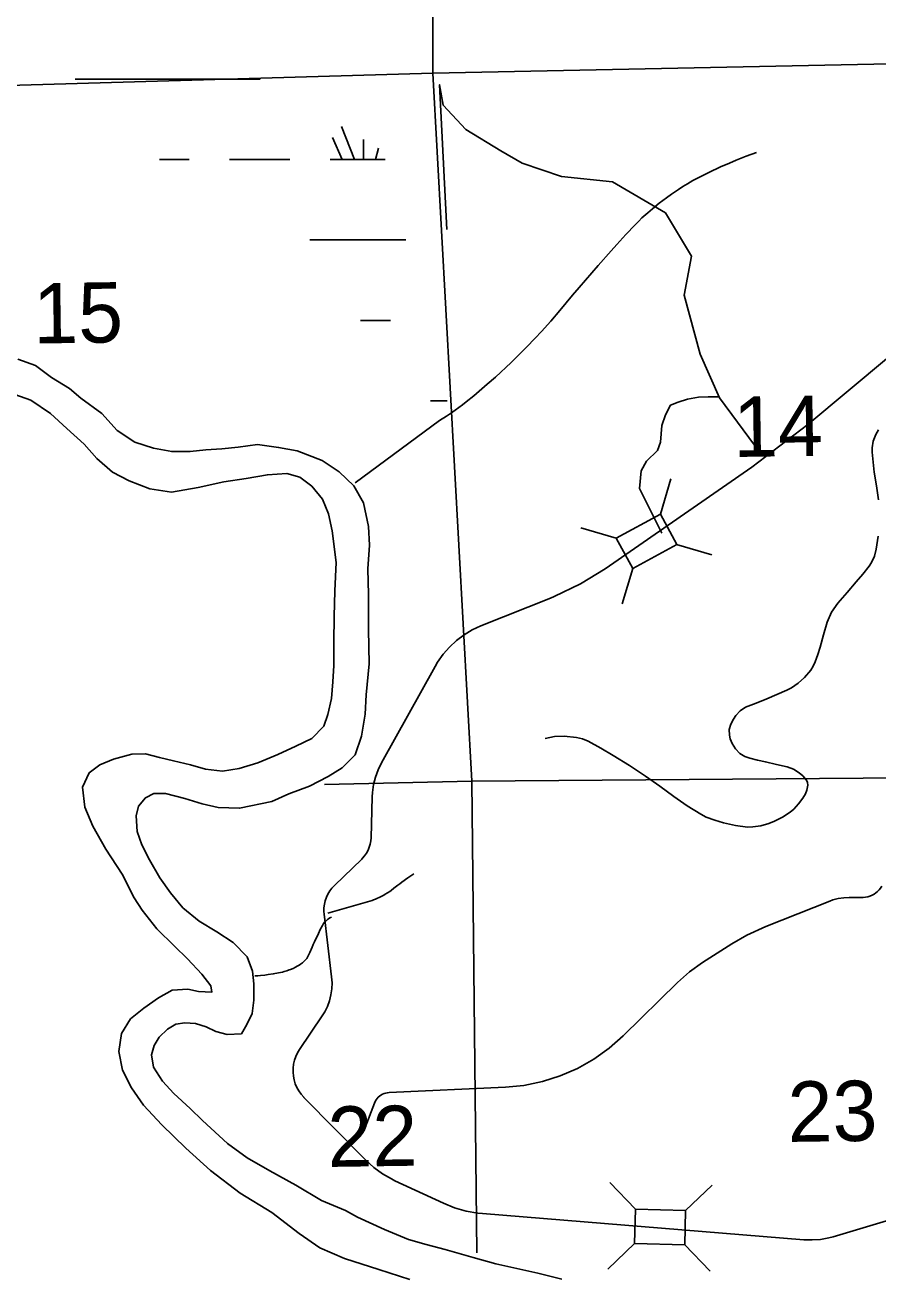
# Model space of a CAD drawing. Extents: x 2480962 to 2688785, y 277103 to 599240.
# Drawn here: x 2534096 to 2540456, y 540409 to 549737 of the extents above; entities that cross this region are included whole.
import ezdxf

# ---------------------------------------------------------------- set-up
doc = ezdxf.new("R2010")
doc.units = 0
for name, color, linetype in [('Lakes and Ponds', 7, 'Continuous'), ('Narrow River Creek and Branch and Slough', 7, 'Continuous'), ('Section Lines', 7, 'Continuous'), ('Section Numbers', 7, 'Continuous'), ('Swamps', 7, 'Continuous'), ('Uninventoried Roads and Features', 7, 'Continuous')]:
    doc.layers.add(name, color=color, linetype=linetype)

msp = doc.modelspace()

# ---------------------------------------------------------------- linework, layer by layer
at = {"layer": 'Lakes and Ponds'}
for points in [[(2534043.049, 547242.165), (2534173.257, 547196.59), (2534293.656, 547106.874), (2534426.03, 547023.22), (2534512.349, 546951.405), (2534668.855, 546837.781), (2534783.421, 546709.953), (2534913.812, 546622.282), (2535054.011, 546578.752), (2535190.131, 546553.247), (2535326.138, 546553.802), (2535444.092, 546566.311), (2535564.063, 546574.819), (2535684.025, 546585.332), (2535827.945, 546605.965), (2535986.049, 546584.559), (2536126.17, 546559.07), (2536310.494, 546487.656), (2536438.877, 546401.982), (2536547.337, 546298.184), (2536619.9, 546170.185), (2536656.671, 545993.928), (2536663.275, 545855.637), (2536652.053, 545677.18), (2536656.883, 545486.761), (2536658.02, 545226.165), (2536661.14, 544969.586), (2536640.152, 544736.965), (2536632.773, 544594.608), (2536605.488, 544430.118), (2536558.098, 544289.6), (2536460.512, 544192.981), (2536356.787, 544128.41), (2536217.086, 544057.678), (2536063.332, 543998.917), (2535935.571, 543942.266), (2535695.776, 543891.173), (2535535.734, 543898.538), (2535417.614, 543924.116), (2535287.424, 543965.682), (2535143.26, 544001.177), (2535055.246, 544002.823), (2534993.383, 543970.496), (2534941.66, 543906.137), (2534923.974, 543833.899), (2534932.481, 543717.665), (2534966.912, 543619.58), (2535023.413, 543505.547), (2535101.993, 543373.563), (2535180.496, 543259.62), (2535272.991, 543147.739), (2535393.433, 543048), (2535525.781, 542970.359), (2535648.146, 542888.669), (2535752.614, 542782.851), (2535791.089, 542674.758), (2535801.5, 542580.584), (2535802.025, 542460.308), (2535790.461, 542360.03), (2535750.817, 542277.68), (2535709.121, 542207.347), (2535603.134, 542202.906), (2535519.025, 542226.619), (2535446.872, 542260.402), (2535366.755, 542286.135), (2535286.733, 542289.818), (2535220.765, 542281.53), (2535156.927, 542243.182), (2535095.187, 542182.792), (2535059.447, 542122.507), (2535039.752, 542052.265), (2535054.155, 541960.112), (2535120.622, 541854.139), (2535205.019, 541764.275), (2535327.524, 541650.511), (2535417.913, 541562.677), (2535606.675, 541391.05), (2535753.154, 541283.398), (2535921.592, 541185.859), (2536116.073, 541078.403), (2536306.581, 540964.917), (2536484.922, 540889.47), (2536575.145, 540839.722), (2536775.557, 540748.327), (2536955.899, 540672.887), (2537088.072, 540635.339), (2537228.245, 540597.823), (2537436.517, 540538.535), (2537606.727, 540493.123), (2537762.893, 540457.677)], [(2534822.24, 541937.115), (2534795.636, 542075.325), (2534815.051, 542209.714), (2534882.573, 542320.243), (2534982.237, 542398.829), (2535089.901, 542477.449), (2535191.661, 542533.994), (2535309.632, 542542.494), (2535389.716, 542524.779), (2535487.747, 542519.164), (2535481.536, 542567.25), (2535415.157, 542653.178), (2535306.644, 542769.003), (2535210.229, 542862.827), (2535077.654, 542992.586), (2534969.045, 543130.461), (2534908.639, 543222.427), (2534819.857, 543400.477), (2534697.038, 543586.405), (2534602.282, 543758.416), (2534541.658, 543900.496), (2534525.01, 544048.77), (2534574.54, 544157.221), (2534654.29, 544215.681), (2534756.112, 544258.194), (2534891.961, 544294.83), (2534993.958, 544297.251), (2535098.086, 544269.611), (2535202.196, 544245.981), (2535330.334, 544216.434), (2535442.487, 544182.814), (2535568.563, 544167.29), (2535692.483, 544187.842), (2535832.306, 544230.51), (2535982.043, 544293.264), (2536115.778, 544355.953), (2536233.539, 544412.562), (2536323.151, 544503.136), (2536352.768, 544591.461), (2536382.244, 544711.858), (2536389.711, 544834.17), (2536397.179, 544956.482), (2536398.418, 545130.889), (2536401.578, 545323.346), (2536404.748, 545513.797), (2536415.831, 545724.327), (2536384.788, 545962.75), (2536358.237, 546088.932), (2536313.762, 546197), (2536235.33, 546294.907), (2536145.028, 546362.695), (2536048.901, 546390.368), (2535902.937, 546379.749), (2535745.043, 546353.045), (2535579.14, 546328.312), (2535387.313, 546285.433), (2535187.452, 546250.539), (2535025.33, 546275.937), (2534873.06, 546335.455), (2534748.774, 546399.095), (2534632.314, 546502.86), (2534535.845, 546608.712), (2534407.331, 546724.455), (2534284.827, 546838.218), (2534138.382, 546937.852), (2533976.12, 546995.324)], [(2536965.202, 540374.237), (2536732.858, 540449.465), (2536478.478, 540532.621), (2536294.119, 540612.054), (2536139.648, 540717.668), (2535936.947, 540875.206), (2535700.297, 541020.577), (2535479.552, 541188.065), (2535294.808, 541355.7), (2535116.039, 541529.372), (2534979.393, 541675.151), (2534890.821, 541805.09), (2534822.24, 541937.115)], [(2537762.893, 540457.677), (2537919.057, 540422.231), (2538099.268, 540376.86)]]:
    msp.add_lwpolyline(points, dxfattribs=at)
at = {"layer": 'Narrow River Creek and Branch and Slough'}
for points in [[(2536556.539, 546320.812), (2537186.128, 546786.074), (2537237.585, 546818.416), (2537275.554, 546843.508), (2537331.418, 546882.75), (2537358.829, 546903.192), (2537385.873, 546924.243), (2537441.374, 546969.185), (2537482.393, 547003.429), (2537543.041, 547055.732), (2537602.749, 547109.26), (2537720.973, 547218.404), (2537778.921, 547274.113), (2537835.53, 547331.287), (2537899.273, 547398.671), (2537946.368, 547449.798), (2538015.922, 547527.431), (2538084.24, 547606.185), (2538179.355, 547719.987), (2538226.767, 547776.994), (2538274.766, 547833.507), (2538369.673, 547942.174), (2538465.277, 548050.254), (2538509.56, 548099.767), (2538576.833, 548173.228), (2538645.19, 548245.854), (2538672.164, 548273.278), (2538696.379, 548296.596), (2538739.989, 548336.046), (2538773.597, 548364.651), (2538825.208, 548406.275), (2538877.939, 548446.731), (2538916.532, 548474.9), (2538945.911, 548495.226), (2538968.208, 548510.042), (2539002.108, 548531.614), (2539036.585, 548552.449), (2539075.594, 548574.907), (2539105.079, 548591.182), (2539149.784, 548614.665), (2539195.198, 548637.018), (2539282.421, 548677.441), (2539348.278, 548706.424), (2539397.999, 548727.315), (2539473.223, 548757.148), (2539549.372, 548784.998)], [(2540459.378, 546194), (2540444.133, 546297.188), (2540427.993, 546400.214), (2540419.116, 546474.184), (2540412.369, 546548.265), (2540411.768, 546581.662), (2540419.491, 546631.321), (2540438.983, 546680.445), (2540461.163, 546715.424)], [(2537973.745, 544412.616), (2538045.047, 544426.252), (2538116.406, 544428.452), (2538207.392, 544419.618), (2538252.283, 544408.829), (2538295.967, 544391.406), (2538390.585, 544340.187), (2538480.705, 544285.623), (2538602.898, 544210.1), (2538723.483, 544132.243), (2538829.438, 544056.175), (2538934.565, 543978.868), (2539033.211, 543910.836), (2539135.112, 543846.646), (2539175.269, 543826.053), (2539238.396, 543802.629), (2539304.067, 543783.165), (2539393.82, 543761.904), (2539483.635, 543751.407), (2539523.246, 543751.889), (2539582.716, 543760.892), (2539642.16, 543777.813), (2539684.746, 543794.211), (2539743.936, 543824.469), (2539800.774, 543862.382), (2539828.627, 543885.796), (2539864.197, 543924.982), (2539896.024, 543968.112), (2539914.877, 543999.491), (2539925.981, 544025.643), (2539933.032, 544065.199), (2539930.432, 544083.644), (2539922.64, 544100.292), (2539894.554, 544134.251), (2539869.416, 544156.756), (2539826.757, 544183.898), (2539780.155, 544200.779), (2539698.296, 544219.309), (2539616.442, 544237.823), (2539558.349, 544251.031), (2539500.261, 544264.281), (2539462.103, 544278.653), (2539426.357, 544301.307), (2539392.759, 544334.967), (2539368.358, 544375.342), (2539354.546, 544409.842), (2539348.475, 544437.396), (2539347.538, 544479.047), (2539358.008, 544518.103), (2539377.943, 544556.327), (2539396.14, 544583.635), (2539429.038, 544619.36), (2539469.141, 544644.979), (2539548.501, 544677.052), (2539627.722, 544708.398), (2539701.861, 544739.631), (2539775.737, 544771.819), (2539811.739, 544790.497), (2539861.649, 544825.287), (2539907.952, 544866.967), (2539954.419, 544921.407), (2539972.841, 544951.27), (2539987.371, 544983.275), (2540006.789, 545038.589), (2540024.519, 545094.303), (2540050.535, 545186.905), (2540077.628, 545279.352), (2540110.776, 545354.336), (2540157.086, 545422.097), (2540225.7, 545501.72), (2540294.68, 545580.693), (2540342.894, 545638.083), (2540389.948, 545696.998), (2540408.8, 545725.98), (2540429.452, 545773.481), (2540442.969, 545823.885), (2540458.462, 545921.519)], [(2536353.789, 543108.431), (2536684.096, 543203.971), (2536688.794, 543205.618), (2536693.473, 543207.332), (2536709.455, 543213.627), (2536723.298, 543219.493), (2536735.288, 543224.91), (2536755.961, 543235.042), (2536771.178, 543243.206), (2536782.41, 543249.656), (2536798.947, 543259.872), (2536815.075, 543270.758), (2536826.573, 543279.083), (2536846.267, 543294.13), (2536875.398, 543317.117), (2536890.068, 543328.456), (2536904.987, 543339.477), (2536949.721, 543371.483), (2536972.216, 543387.318), (2536994.891, 543402.909)], [(2535808.846, 542641.747), (2535811.678, 542641.836), (2535814.158, 542641.841), (2535822.842, 542641.632), (2535827.181, 542641.592), (2535829.349, 542641.637), (2535831.514, 542641.743), (2535850.777, 542643.223), (2535884.372, 542646.767), (2535909.499, 542650.12), (2535947.128, 542656.067), (2535984.748, 542662.863), (2536001.158, 542666.229), (2536015.34, 542669.58), (2536027.63, 542672.835), (2536048.908, 542679.298), (2536064.709, 542684.818), (2536076.49, 542689.357), (2536094.077, 542696.83), (2536111.6, 542705.139), (2536126.212, 542712.835), (2536138.676, 542720.146), (2536149.234, 542727.016), (2536158.134, 542733.413), (2536165.618, 542739.318), (2536171.902, 542744.731), (2536177.177, 542749.662), (2536185.854, 542758.745), (2536191.852, 542765.951), (2536196.038, 542771.584), (2536201.777, 542780.416), (2536206.819, 542789.719), (2536219.205, 542816.071), (2536236.771, 542855.825), (2536245.526, 542875.684), (2536254.525, 542895.459), (2536282.967, 542956.469), (2536297.577, 542986.837), (2536312.82, 543017.057), (2536315.626, 543022.117), (2536318.489, 543026.71), (2536321.367, 543030.885), (2536327.233, 543038.381), (2536332.825, 543044.593), (2536338.033, 543049.772), (2536342.806, 543054.112), (2536351.581, 543061.292), (2536358.464, 543066.342), (2536369.161, 543073.4), (2536380.172, 543079.871)]]:
    msp.add_lwpolyline(points, dxfattribs=at)
at = {"layer": 'Section Lines'}
for p, q in [((2537138.621, 554641.927), (2537136.927, 549377.776)), ((2542544.094, 549487.005), (2537136.927, 549377.776)), ((2537136.927, 549377.776), (2532947.163, 549255.535)), ((2537136.927, 549377.776), (2537428.054, 544094.015)), ((2537428.054, 544094.015), (2536329.593, 544067.902)), ((2542726.284, 544135.502), (2537428.054, 544094.015)), ((2537428.054, 544094.015), (2537465.533, 540573.057))]:
    msp.add_line(p, q, dxfattribs=at)
msp.add_lwpolyline([(2534468.547, 549332.192), (2535849.412, 549332.211)], dxfattribs=at)
at = {"layer": 'Swamps'}
for p, q in [((2536389.181, 548898.237), (2536459.994, 548732.222)), ((2535620.087, 548732.21), (2536070.087, 548732.216))]:
    msp.add_line(p, q, dxfattribs=at)
for points in [[(2536456.157, 548978.152), (2536552.612, 548732.223)], [(2536618.744, 548883.276), (2536618.747, 548732.224)], [(2536731.463, 548817.499), (2536710.122, 548732.124)], [(2535099.348, 548732.202), (2535320.087, 548732.205)], [(2536370.087, 548732.22), (2536780.452, 548732.226)], [(2536220.096, 548132.22), (2536934.78, 548132.23)], [(2536596.181, 547532.227), (2536820.105, 547532.23)], [(2537120.113, 546932.236), (2537243.437, 546932.237)]]:
    msp.add_lwpolyline(points, dxfattribs=at)
at = {"layer": 'Uninventoried Roads and Features'}
for p, q in [((2540534.313, 547258.014), (2539933.013, 546754.678)), ((2539515.945, 546436.863), (2538421.413, 545679.415)), ((2538834.178, 546085.439), (2538912.159, 546349.104)), ((2538834.178, 546085.439), (2538504.697, 545906.366)), ((2538956.425, 545860.514), (2538834.178, 546085.439)), ((2538504.697, 545906.366), (2538241.032, 545984.347)), ((2538504.697, 545906.366), (2538626.944, 545681.441)), ((2538626.944, 545681.441), (2538956.425, 545860.514)), ((2538954.605, 545861.052), (2539218.271, 545783.071)), ((2538626.944, 545681.441), (2538548.963, 545417.775)), ((2538013.288, 545459.969), (2537495.407, 545252.32)), ((2537153.2, 544950.308), (2536755.026, 544231.659)), ((2536685.452, 543978.125), (2536676.357, 543671.983)), ((2536606.103, 543512.924), (2536402.269, 543315.8)), ((2540096.772, 543198.852), (2539619.061, 543010.014)), ((2540343.69, 543226.773), (2540242.161, 543226.642)), ((2536325.888, 543100.702), (2536382.091, 542633.452)), ((2539365.675, 542880.507), (2539148.561, 542741.792)), ((2538961.053, 542592.301), (2538555.901, 542193.432)), ((2536311.734, 542342.078), (2536142.465, 542091.218)), ((2537679.404, 541810.476), (2536810.924, 541770.275)), ((2536175.748, 541733.618), (2536640.556, 541263.007)), ((2536701.174, 541690.947), (2536631.258, 541508.148)), ((2536854.5, 541112.203), (2537215.441, 540943.872)), ((2538646.834, 540898.868), (2538457.207, 541097.971)), ((2539021.722, 540889.73), (2539220.825, 541079.357)), ((2540122.407, 540694.719), (2541363.523, 541063.206)), ((2537507.281, 540866.628), (2539902.931, 540671.868)), ((2538646.834, 540898.868), (2538640.596, 540642.944)), ((2539021.722, 540889.73), (2538646.834, 540898.868)), ((2539015.484, 540633.806), (2539021.722, 540889.73)), ((2538640.596, 540642.944), (2538441.493, 540453.317)), ((2538640.596, 540642.944), (2539015.484, 540633.806)), ((2539014.175, 540635.18), (2539203.803, 540436.078))]:
    msp.add_line(p, q, dxfattribs=at)
for points in [[(2539585.086, 546534.455), (2539273.18, 546953.732), (2539130.552, 547281.257), (2539010.984, 547721.036), (2539065.575, 548011.272), (2538870.967, 548336.017), (2538477.612, 548566.856), (2538097.276, 548606.94), (2537802.641, 548704.365), (2537644.92, 548796.308), (2537381.939, 548955.975), (2537212.979, 549138.397), (2537187.16, 549290.364), (2537240.988, 548211.024)], [(2538844.023, 545943.665), (2538678.14, 546278.525), (2538689.3, 546409.877), (2538730.417, 546481.919), (2538811.888, 546560.408), (2538833.911, 546622.494), (2538845.173, 546748.061), (2538870.741, 546827.566), (2538908.005, 546899.545), (2538965.424, 546921.702), (2539036.326, 546944.078), (2539116.999, 546958.898), (2539190.171, 546962.022), (2539269.19, 546961.383)], [(2539933.013, 546754.678), (2539515.945, 546436.863)], [(2538421.413, 545679.415), (2538236.789, 545565.458), (2538041.264, 545471.425), (2538013.288, 545459.969)], [(2537495.407, 545252.32), (2537430.731, 545222.37), (2537369.54, 545185.822), (2537312.505, 545143.078), (2537260.249, 545094.606), (2537213.347, 545040.939), (2537172.312, 544982.662), (2537153.2, 544950.308)], [(2536755.026, 544231.659), (2536729.466, 544179.225), (2536709.526, 544124.407), (2536695.424, 544067.805), (2536687.317, 544010.039), (2536685.452, 543978.125)], [(2536676.357, 543671.983), (2536674.376, 543647.905), (2536669.89, 543624.167), (2536662.947, 543601.027), (2536653.623, 543578.74), (2536642.021, 543557.548), (2536628.267, 543537.687), (2536612.512, 543519.372), (2536606.103, 543512.924)], [(2536402.269, 543315.8), (2536383.965, 543296.143), (2536367.816, 543274.681), (2536354, 543251.649), (2536342.666, 543227.299), (2536333.94, 543201.897), (2536327.917, 543175.723), (2536324.663, 543149.062), (2536324.214, 543122.207), (2536325.888, 543100.702)], [(2540485.022, 543310.062), (2540476.028, 543295.698), (2540465.583, 543282.353), (2540453.799, 543270.172), (2540440.808, 543259.29), (2540426.75, 543249.826), (2540411.779, 543241.883), (2540396.061, 543235.547), (2540379.766, 543230.891), (2540363.073, 543227.963), (2540346.166, 543226.795), (2540343.69, 543226.773)], [(2540242.161, 543226.642), (2540200.679, 543224.415), (2540159.657, 543217.863), (2540119.544, 543207.059), (2540096.772, 543198.852)], [(2539619.061, 543010.014), (2539477.822, 542945.443), (2539365.675, 542880.507)], [(2539148.561, 542741.792), (2539050.72, 542671.808), (2538961.053, 542592.301)], [(2536382.091, 542633.452), (2536385.116, 542588.62), (2536383.438, 542543.718), (2536377.074, 542499.238), (2536366.097, 542455.666), (2536350.625, 542413.481), (2536330.827, 542373.144), (2536311.734, 542342.078)], [(2538555.901, 542193.432), (2538451.132, 542100.569), (2538337.23, 542019.167), (2538215.444, 541950.117), (2538087.107, 541894.176), (2537953.625, 541851.955), (2537816.461, 541823.918), (2537679.403, 541810.476)], [(2536142.465, 542091.218), (2536127.185, 542065.798), (2536114.647, 542038.92), (2536104.986, 542010.879), (2536098.31, 541981.981), (2536094.69, 541952.543), (2536094.167, 541922.889), (2536096.748, 541893.342), (2536102.402, 541864.227), (2536111.069, 541835.863), (2536122.653, 541808.559), (2536137.027, 541782.617), (2536154.036, 541758.319), (2536173.49, 541735.931), (2536175.748, 541733.618)], [(2536810.924, 541770.275), (2536798.047, 541769.002), (2536785.373, 541766.389), (2536773.043, 541762.465), (2536761.189, 541757.275), (2536749.944, 541750.873), (2536739.429, 541743.331), (2536729.76, 541734.731), (2536721.043, 541725.168), (2536713.374, 541714.746), (2536706.836, 541703.58), (2536701.5, 541691.791), (2536701.174, 541690.947)], [(2536640.556, 541263.007), (2536697.854, 541210.768), (2536760.297, 541164.805), (2536827.205, 541125.621), (2536854.5, 541112.203)], [(2537215.441, 540943.872), (2537298.344, 540910.373), (2537384.296, 540885.722), (2537472.353, 540870.191), (2537507.281, 540866.628)], [(2539902.931, 540671.868), (2539965.732, 540670.061), (2540028.379, 540674.829), (2540090.184, 540686.119), (2540122.407, 540694.719)]]:
    msp.add_lwpolyline(points, dxfattribs=at)

# ---------------------------------------------------------------- texts
at = {"layer": 'Section Numbers'}
for s, rotation, p in [('15', 0.8219917, (2534159.704, 547359.257)), ('14', 0.8219917, (2539379.4, 546512.588)), ('23', 0.822, (2539785.422, 541401.451)), ('22', 0.822, (2536354.29, 541214.842))]:
    msp.add_text(s, height=450, rotation=rotation, dxfattribs=at).set_placement(p)

doc.saveas('drawing.dxf')
